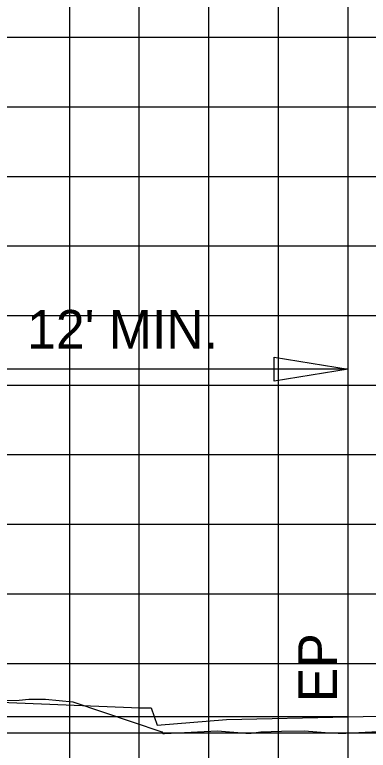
# Model space of a CAD drawing. Extents: x 1797809 to 2198143, y 249608 to 1237864.
# Drawn here: x 2195087.28 to 2195097.44, y 1237174.61 to 1237195.76 of the extents above; entities that cross this region are included whole.
import ezdxf

# ---------------------------------------------------------------- set-up
doc = ezdxf.new("R2010")
doc.units = 0
for name, color, linetype in [('3', 7, 'Continuous'), ('Default', 7, 'Continuous'), ('DESIGN - SHEET - Light Grid', 7, 'Continuous'), ('DESIGN - TRAFFIC CONTROL PERMANENT - Signs', 7, 'Continuous'), ('GSDIMS', 7, 'Continuous'), ('GSSHT', 7, 'Continuous'), ('Level 55', 7, 'Continuous'), ('Level 61', 7, 'Continuous')]:
    doc.layers.add(name, color=color, linetype=linetype)

msp = doc.modelspace()

# ---------------------------------------------------------------- linework, layer by layer
at = {"layer": '3'}
msp.add_line((2195096.86, 1237175.566), (2195096.86, 1237186.973), dxfattribs=at)
at = {"layer": 'Default'}
msp.add_line((2195096.86, 1237175.566), (2195096.86, 1237177.566), dxfattribs=at)
at = {"layer": 'DESIGN - SHEET - Light Grid'}
msp.add_lwpolyline([(2195083.759, 1237176.025), (2195087.406, 1237176.048), (2195087.69, 1237176.076), (2195087.918, 1237176.076), (2195088.16, 1237176.076), (2195088.95, 1237175.996), (2195091.51, 1237175.141), (2195091.532, 1237175.089), (2195091.583, 1237175.09), (2195093.104, 1237175.166), (2195093.923, 1237175.094), (2195094.073, 1237175.099), (2195094.357, 1237175.141), (2195094.947, 1237175.16), (2195095.607, 1237175.17), (2195096.201, 1237175.118), (2195096.576, 1237175.097), (2195096.799, 1237175.101), (2195098.101, 1237175.166)], dxfattribs=at)
at = {"layer": 'DESIGN - TRAFFIC CONTROL PERMANENT - Signs'}
msp.add_lwpolyline([(2195042.966, 1237174.933), (2195046.966, 1237174.933), (2195053.962, 1237176.682), (2195086.873, 1237175.99), (2195090.873, 1237175.83), (2195091.203, 1237175.83), (2195091.37, 1237175.33), (2195093.37, 1237175.49), (2195096.86, 1237175.566), (2195112.86, 1237175.918), (2195120.86, 1237175.974), (2195122.86, 1237175.987), (2195123.358, 1237176.07)], dxfattribs=at)
at = {"layer": 'GSDIMS'}
msp.add_line((2195096.86, 1237175.566), (2195082.198, 1237175.566), dxfattribs=at)
msp.add_lwpolyline([(2195096.86, 1237185.563), (2195094.732, 1237185.216), (2195094.732, 1237185.91)], close=True, dxfattribs=at)
at = {"layer": 'GSSHT'}
for p, q in [((2195088.86, 1237163.106), (2195088.86, 1237223.106)), ((2195090.86, 1237163.106), (2195090.86, 1237223.106)), ((2195092.86, 1237163.106), (2195092.86, 1237223.106)), ((2195094.86, 1237163.106), (2195094.86, 1237223.106)), ((2195096.86, 1237163.106), (2195096.86, 1237223.106)), ((2195042.86, 1237195.106), (2195172.86, 1237195.106)), ((2195042.86, 1237193.106), (2195172.86, 1237193.106)), ((2195042.86, 1237191.106), (2195172.86, 1237191.106)), ((2195042.86, 1237189.106), (2195172.86, 1237189.106)), ((2195042.86, 1237187.106), (2195172.86, 1237187.106)), ((2195042.86, 1237185.106), (2195172.86, 1237185.106)), ((2195042.86, 1237183.106), (2195172.86, 1237183.106)), ((2195042.86, 1237181.106), (2195172.86, 1237181.106)), ((2195042.86, 1237179.106), (2195172.86, 1237179.106)), ((2195042.86, 1237177.106), (2195172.86, 1237177.106)), ((2195042.86, 1237175.106), (2195172.86, 1237175.106))]:
    msp.add_line(p, q, dxfattribs=at)
at = {"layer": 'Level 61'}
msp.add_line((2195096.86, 1237185.563), (2195084.86, 1237185.563), dxfattribs=at)

# ---------------------------------------------------------------- texts
at = {"layer": 'Level 55'}
for s, rotation, p in [("12' MIN.", 360, (2195087.638, 1237186.156)), ('EP', 90, (2195096.54, 1237175.99))]:
    msp.add_text(s, height=1.1105, rotation=rotation, dxfattribs=at).set_placement(p)

doc.saveas('drawing.dxf')
